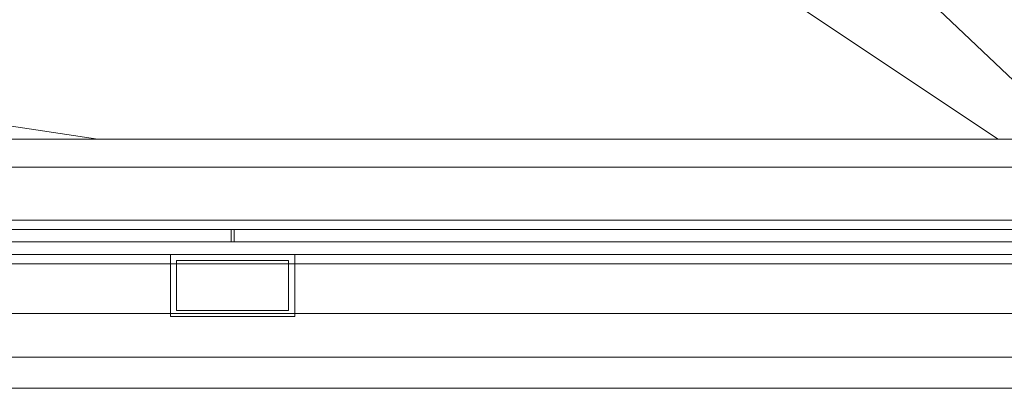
# Model space of a CAD drawing. Header units: millimetres. Extents: x -2233 to 65662, y -50530 to 6847.
# Tile 630 of 656: x 25432 to 25748, y 1240 to 1358. Entities that reach past the tile are written whole.
import ezdxf

# ---------------------------------------------------------------- set-up
doc = ezdxf.new("R2010")
doc.units = ezdxf.units.MM
for name, color, linetype, lineweight in [('COTAS_P', 1, 'Continuous', 0), ('lateral_briquetadora', 7, 'Continuous', 0), ('lateral_C05', 7, 'Continuous', 0)]:
    doc.layers.add(name, color=color, linetype=linetype, lineweight=lineweight)
doc.dimstyles.new('R19_100', dxfattribs={"dimtxt": 250, "dimasz": 150, "dimexe": 150, "dimexo": 80, "dimgap": 100, "dimtad": 1, "dimtih": 1, "dimtoh": 1, "dimdsep": 46, "dimcen": 0.09, "dimadec": 0, "dimazin": 0, "dimtfac": 1, "dimtdec": 4, "dimtofl": 0, "dimtmove": 0, "dimatfit": 3, "dimfxl": 1, "dimtolj": 1, "dimtzin": 0, "dimarcsym": 0})

# ---------------------------------------------------------------- blocks, each defined once
blk = doc.blocks.new('DIM_R32_7')
at = {"layer": 'COTAS_P'}
for p, q in [((24250.07, 2141), (24400.07, 2186)), ((26750.07, 2141), (26600.07, 2186)), ((24250.07, 1241), (24250.07, 2141)), ((24250.07, 2141), (26750.07, 2141)), ((24250.07, 2141), (24400.07, 2096)), ((26750.07, 2141), (26600.07, 2096)), ((26750.07, 1241), (26750.07, 2141))]:
    blk.add_line(p, q, dxfattribs=at)
blk.add_text('2500 P', height=250, dxfattribs=at).set_placement((25500.07, 2241))

msp = doc.modelspace()

# ---------------------------------------------------------------- linework, layer by layer
at = {"layer": 'lateral_briquetadora'}
for p, q in [((25550.067, 1529), (25770.898, 1320)), ((24230.067, 1504), (25456.734, 1320)), ((25470.067, 1504), (25746.067, 1320)), ((23750.067, 1320), (25950.067, 1320)), ((23870.067, 1320), (25830.067, 1320)), ((23954.067, 1320), (25456.734, 1320)), ((25746.067, 1320), (24243.401, 1320)), ((25456.734, 1320), (25746.067, 1320)), ((25746.067, 1320), (25770.898, 1320)), ((23750.067, 1264), (25950.067, 1264)), ((24150.067, 1264), (25950.067, 1264)), ((23750.067, 1250), (25950.067, 1250)), ((23900.067, 1250), (25800.067, 1250)), ((24150.067, 1250), (25800.067, 1250)), ((23750.067, 1240), (25950.067, 1240)), ((23900.067, 1240), (25800.067, 1240))]:
    msp.add_line(p, q, dxfattribs=at)
at = {"layer": 'lateral_C05'}
for p, q in [((24310.067, 1311), (26690.067, 1311)), ((24250.067, 1294), (26750.067, 1294)), ((24310.067, 1294), (26690.067, 1294)), ((25466.821, 1294), (25466.831, 1294)), ((25466.831, 1294), (25466.848, 1294)), ((25466.848, 1294), (25466.872, 1294)), ((25466.872, 1294), (25466.903, 1294)), ((25466.903, 1294), (25466.94, 1294)), ((25466.94, 1294), (25466.983, 1294)), ((25466.983, 1294), (25467.033, 1294)), ((25467.033, 1294), (25467.09, 1294)), ((25467.09, 1294), (25467.152, 1294)), ((25467.152, 1294), (25467.221, 1294)), ((25467.221, 1294), (25467.295, 1294)), ((25467.295, 1294), (25467.375, 1294)), ((25467.375, 1294), (25467.461, 1294)), ((25467.461, 1294), (25467.552, 1294)), ((25467.552, 1294), (25467.647, 1294)), ((25467.647, 1294), (25467.748, 1294)), ((25467.748, 1294), (25467.853, 1294)), ((25467.853, 1294), (25467.962, 1294)), ((25467.962, 1294), (25468.075, 1294)), ((25468.075, 1294), (25468.192, 1294)), ((25468.192, 1294), (25468.313, 1294)), ((25468.313, 1294), (25468.436, 1294)), ((25468.436, 1294), (25468.563, 1294)), ((25468.563, 1294), (25468.692, 1294)), ((25468.692, 1294), (25468.823, 1294)), ((25468.823, 1294), (25468.956, 1294)), ((25468.956, 1294), (25469.09, 1294)), ((25469.09, 1294), (25469.226, 1294)), ((25469.226, 1294), (25469.362, 1294)), ((25469.362, 1294), (25469.499, 1294)), ((25469.499, 1294), (25469.636, 1294)), ((25469.636, 1294), (25469.773, 1294)), ((25469.773, 1294), (25469.909, 1294)), ((25469.909, 1294), (25470.045, 1294)), ((25470.045, 1294), (25470.179, 1294)), ((25470.179, 1294), (25470.312, 1294)), ((25470.312, 1294), (25470.443, 1294)), ((25470.443, 1294), (25470.572, 1294)), ((25470.572, 1294), (25470.699, 1294)), ((25470.699, 1294), (25470.822, 1294)), ((25470.822, 1294), (25470.942, 1294)), ((25470.942, 1294), (25471.059, 1294)), ((25471.059, 1294), (25471.173, 1294)), ((25471.173, 1294), (25471.282, 1294)), ((25471.282, 1294), (25471.387, 1294)), ((25471.387, 1294), (25471.488, 1294)), ((25471.488, 1294), (25471.583, 1294)), ((25471.583, 1294), (25471.674, 1294)), ((25471.674, 1294), (25471.76, 1294)), ((25471.76, 1294), (25471.84, 1294)), ((25471.84, 1294), (25471.914, 1294)), ((25471.914, 1294), (25471.983, 1294)), ((25471.983, 1294), (25472.045, 1294)), ((25472.045, 1294), (25472.102, 1294)), ((25472.102, 1294), (25472.152, 1294)), ((25472.152, 1294), (25472.195, 1294)), ((25472.195, 1294), (25472.232, 1294)), ((25472.232, 1294), (25472.263, 1294)), ((25472.263, 1294), (25472.287, 1294)), ((25472.287, 1294), (25472.304, 1294)), ((25472.304, 1294), (25472.314, 1294)), ((25527.821, 1294), (25527.831, 1294)), ((25527.831, 1294), (25527.848, 1294)), ((25527.848, 1294), (25527.872, 1294)), ((25527.872, 1294), (25527.903, 1294)), ((25527.903, 1294), (25527.94, 1294)), ((25527.94, 1294), (25527.983, 1294)), ((25527.983, 1294), (25528.033, 1294)), ((25528.033, 1294), (25528.09, 1294)), ((25528.09, 1294), (25528.152, 1294)), ((25528.152, 1294), (25528.221, 1294)), ((25528.221, 1294), (25528.295, 1294)), ((25528.295, 1294), (25528.375, 1294)), ((25528.375, 1294), (25528.461, 1294)), ((25528.461, 1294), (25528.552, 1294)), ((25528.552, 1294), (25528.647, 1294)), ((25528.647, 1294), (25528.748, 1294)), ((25528.748, 1294), (25528.853, 1294)), ((25528.853, 1294), (25528.962, 1294)), ((25528.962, 1294), (25529.075, 1294)), ((25529.075, 1294), (25529.192, 1294)), ((25529.192, 1294), (25529.313, 1294)), ((25529.313, 1294), (25529.436, 1294)), ((25529.436, 1294), (25529.563, 1294)), ((25529.563, 1294), (25529.692, 1294)), ((25529.692, 1294), (25529.823, 1294)), ((25529.823, 1294), (25529.956, 1294)), ((25529.956, 1294), (25530.09, 1294)), ((25530.09, 1294), (25530.226, 1294)), ((25530.226, 1294), (25530.362, 1294)), ((25530.362, 1294), (25530.499, 1294)), ((25530.499, 1294), (25530.636, 1294)), ((25530.636, 1294), (25530.773, 1294)), ((25530.773, 1294), (25530.909, 1294)), ((25530.909, 1294), (25531.045, 1294)), ((25531.045, 1294), (25531.179, 1294)), ((25531.179, 1294), (25531.312, 1294)), ((25531.312, 1294), (25531.443, 1294)), ((25531.443, 1294), (25531.572, 1294)), ((25531.572, 1294), (25531.699, 1294)), ((25531.699, 1294), (25531.822, 1294)), ((25531.822, 1294), (25531.942, 1294)), ((25531.942, 1294), (25532.059, 1294)), ((25532.059, 1294), (25532.173, 1294)), ((25532.173, 1294), (25532.282, 1294)), ((25532.282, 1294), (25532.387, 1294)), ((25532.387, 1294), (25532.488, 1294)), ((25532.488, 1294), (25532.583, 1294)), ((25532.583, 1294), (25532.674, 1294)), ((25532.674, 1294), (25532.76, 1294)), ((25532.76, 1294), (25532.84, 1294)), ((25532.84, 1294), (25532.914, 1294)), ((25532.914, 1294), (25532.983, 1294)), ((25532.983, 1294), (25533.045, 1294)), ((25533.045, 1294), (25533.102, 1294)), ((25533.102, 1294), (25533.152, 1294)), ((25533.152, 1294), (25533.195, 1294)), ((25533.195, 1294), (25533.232, 1294)), ((25533.232, 1294), (25533.263, 1294)), ((25533.263, 1294), (25533.287, 1294)), ((25533.287, 1294), (25533.304, 1294)), ((25533.304, 1294), (25533.314, 1294)), ((24250.067, 1291), (26750.067, 1291)), ((24310.067, 1291), (26690.067, 1291)), ((24900.317, 1291), (25499.567, 1291)), ((25462.576, 1291), (25462.591, 1291)), ((25462.591, 1291), (25462.613, 1291)), ((25462.613, 1291), (25462.643, 1291)), ((25462.643, 1291), (25462.68, 1291)), ((25462.68, 1291), (25462.724, 1291)), ((25462.724, 1291), (25462.775, 1291)), ((25462.775, 1291), (25462.833, 1291)), ((25462.833, 1291), (25462.898, 1291)), ((25462.898, 1291), (25462.969, 1291)), ((25462.969, 1291), (25463.047, 1291)), ((25463.047, 1291), (25463.132, 1291)), ((25463.132, 1291), (25463.222, 1291)), ((25463.222, 1291), (25463.318, 1291)), ((25463.318, 1291), (25463.42, 1291)), ((25463.42, 1291), (25463.527, 1291)), ((25463.527, 1291), (25463.639, 1291)), ((25463.639, 1291), (25463.756, 1291)), ((25463.756, 1291), (25463.878, 1291)), ((25463.878, 1291), (25464.003, 1291)), ((25464.003, 1291), (25464.133, 1291)), ((25464.133, 1291), (25464.266, 1291)), ((25464.266, 1291), (25464.402, 1291)), ((25464.402, 1291), (25464.541, 1291)), ((25464.448, 1291), (25464.461, 1291)), ((25464.471, 1291), (25464.454, 1291)), ((25464.461, 1291), (25464.481, 1291)), ((25464.495, 1291), (25464.471, 1291)), ((25464.481, 1291), (25464.509, 1291)), ((25464.527, 1291), (25464.495, 1291)), ((25464.509, 1291), (25464.544, 1291)), ((25464.566, 1291), (25464.527, 1291)), ((25464.541, 1291), (25464.683, 1291)), ((25464.544, 1291), (25464.586, 1291)), ((25464.612, 1291), (25464.566, 1291)), ((25464.586, 1291), (25464.635, 1291)), ((25464.665, 1291), (25464.612, 1291)), ((25464.635, 1291), (25464.692, 1291)), ((25464.725, 1291), (25464.665, 1291)), ((25464.683, 1291), (25464.827, 1291)), ((25464.692, 1291), (25464.755, 1291)), ((25464.792, 1291), (25464.725, 1291)), ((25464.755, 1291), (25464.825, 1291)), ((25464.865, 1291), (25464.792, 1291)), ((25464.901, 1291), (25464.825, 1291)), ((25464.827, 1291), (25464.973, 1291)), ((25464.945, 1291), (25464.865, 1291)), ((25469.151, 1291), (25464.901, 1291)), ((25465.03, 1291), (25464.945, 1291)), ((25464.973, 1291), (25465.12, 1291)), ((25465.122, 1291), (25465.03, 1291)), ((25465.12, 1291), (25465.269, 1291)), ((25465.22, 1291), (25465.122, 1291)), ((25465.323, 1291), (25465.22, 1291)), ((25465.269, 1291), (25465.418, 1291)), ((25465.432, 1291), (25465.323, 1291)), ((25465.567, 1291), (25465.418, 1291)), ((25465.545, 1291), (25465.432, 1291)), ((25465.663, 1291), (25465.545, 1291)), ((25473.567, 1291), (25465.567, 1291)), ((25465.786, 1291), (25465.663, 1291)), ((25465.913, 1291), (25465.786, 1291)), ((25466.043, 1291), (25465.913, 1291)), ((25466.177, 1291), (25466.043, 1291)), ((25466.314, 1291), (25466.177, 1291)), ((25466.454, 1291), (25466.314, 1291)), ((25466.597, 1291), (25466.454, 1291)), ((25466.741, 1291), (25466.597, 1291)), ((25466.888, 1291), (25466.741, 1291)), ((25466.821, 1291), (25466.831, 1291)), ((25466.831, 1291), (25466.848, 1291)), ((25466.848, 1291), (25466.872, 1291)), ((25466.872, 1291), (25466.903, 1291)), ((25467.035, 1291), (25466.888, 1291)), ((25466.903, 1291), (25466.94, 1291)), ((25466.94, 1291), (25466.983, 1291)), ((25466.983, 1291), (25467.033, 1291)), ((25467.033, 1291), (25467.09, 1291)), ((25467.184, 1291), (25467.035, 1291)), ((25467.09, 1291), (25467.152, 1291)), ((25467.152, 1291), (25467.221, 1291)), ((25467.333, 1291), (25467.184, 1291)), ((25467.221, 1291), (25467.295, 1291)), ((25467.295, 1291), (25467.375, 1291)), ((25467.483, 1291), (25467.333, 1291)), ((25467.375, 1291), (25467.461, 1291)), ((25467.461, 1291), (25467.552, 1291)), ((25467.632, 1291), (25467.483, 1291)), ((25467.552, 1291), (25467.647, 1291)), ((25467.781, 1291), (25467.632, 1291)), ((25467.647, 1291), (25467.748, 1291)), ((25467.748, 1291), (25467.853, 1291)), ((25467.929, 1291), (25467.781, 1291)), ((25467.853, 1291), (25467.962, 1291)), ((25468.076, 1291), (25467.929, 1291)), ((25467.962, 1291), (25468.075, 1291)), ((25468.075, 1291), (25468.192, 1291)), ((25468.222, 1291), (25468.076, 1291)), ((25468.192, 1291), (25468.313, 1291)), ((25468.365, 1291), (25468.222, 1291)), ((25468.313, 1291), (25468.436, 1291)), ((25468.506, 1291), (25468.365, 1291)), ((25468.436, 1291), (25468.563, 1291)), ((25468.645, 1291), (25468.506, 1291)), ((25468.563, 1291), (25468.692, 1291)), ((25468.78, 1291), (25468.645, 1291)), ((25468.692, 1291), (25468.823, 1291)), ((25468.912, 1291), (25468.78, 1291)), ((25468.823, 1291), (25468.956, 1291)), ((25469.041, 1291), (25468.912, 1291)), ((25468.956, 1291), (25469.09, 1291)), ((25469.166, 1291), (25469.041, 1291)), ((25469.09, 1291), (25469.226, 1291)), ((25469.151, 1291), (25469.233, 1291)), ((25469.286, 1291), (25469.166, 1291)), ((25469.226, 1291), (25469.362, 1291)), ((25469.233, 1291), (25469.321, 1291)), ((25469.402, 1291), (25469.286, 1291)), ((25469.321, 1291), (25469.415, 1291)), ((25469.362, 1291), (25469.499, 1291)), ((25469.512, 1291), (25469.402, 1291)), ((25469.415, 1291), (25469.515, 1291)), ((25469.499, 1291), (25469.636, 1291)), ((25469.618, 1291), (25469.512, 1291)), ((25469.515, 1291), (25469.62, 1291)), ((25469.718, 1291), (25469.618, 1291)), ((25469.62, 1291), (25469.73, 1291)), ((25469.636, 1291), (25469.773, 1291)), ((25469.813, 1291), (25469.718, 1291)), ((25469.73, 1291), (25469.845, 1291)), ((25469.773, 1291), (25469.909, 1291)), ((25469.902, 1291), (25469.813, 1291)), ((25469.845, 1291), (25469.965, 1291)), ((25469.984, 1291), (25469.902, 1291)), ((25469.909, 1291), (25470.045, 1291)), ((25469.965, 1291), (25470.089, 1291)), ((25469.984, 1291), (25474.234, 1291)), ((25470.045, 1291), (25470.179, 1291)), ((25470.089, 1291), (25470.217, 1291)), ((25470.179, 1291), (25470.312, 1291)), ((25470.217, 1291), (25470.348, 1291)), ((25470.312, 1291), (25470.443, 1291)), ((25470.348, 1291), (25470.483, 1291)), ((25470.443, 1291), (25470.572, 1291)), ((25470.483, 1291), (25470.621, 1291)), ((25470.572, 1291), (25470.699, 1291)), ((25470.621, 1291), (25470.761, 1291)), ((25470.699, 1291), (25470.822, 1291)), ((25470.761, 1291), (25470.904, 1291)), ((25470.822, 1291), (25470.942, 1291)), ((25470.904, 1291), (25471.048, 1291)), ((25470.942, 1291), (25471.059, 1291)), ((25471.048, 1291), (25471.194, 1291)), ((25471.059, 1291), (25471.173, 1291)), ((25471.173, 1291), (25471.282, 1291)), ((25471.194, 1291), (25471.342, 1291)), ((25471.282, 1291), (25471.387, 1291)), ((25471.342, 1291), (25471.49, 1291)), ((25471.387, 1291), (25471.488, 1291)), ((25471.488, 1291), (25471.583, 1291)), ((25471.49, 1291), (25471.639, 1291)), ((25471.583, 1291), (25471.674, 1291)), ((25471.639, 1291), (25471.788, 1291)), ((25471.674, 1291), (25471.76, 1291)), ((25471.76, 1291), (25471.84, 1291)), ((25471.788, 1291), (25471.937, 1291)), ((25471.84, 1291), (25471.914, 1291)), ((25471.914, 1291), (25471.983, 1291)), ((25471.937, 1291), (25472.085, 1291)), ((25471.983, 1291), (25472.045, 1291)), ((25472.045, 1291), (25472.102, 1291)), ((25472.085, 1291), (25472.232, 1291)), ((25472.102, 1291), (25472.152, 1291)), ((25472.152, 1291), (25472.195, 1291)), ((25472.195, 1291), (25472.232, 1291)), ((25472.232, 1291), (25472.378, 1291)), ((25472.232, 1291), (25472.263, 1291)), ((25472.263, 1291), (25472.287, 1291)), ((25472.287, 1291), (25472.304, 1291)), ((25472.304, 1291), (25472.314, 1291)), ((25472.378, 1291), (25472.522, 1291)), ((25472.522, 1291), (25472.664, 1291)), ((25472.664, 1291), (25472.803, 1291)), ((25472.803, 1291), (25472.94, 1291)), ((25472.94, 1291), (25473.074, 1291)), ((25473.074, 1291), (25473.205, 1291)), ((25473.205, 1291), (25473.331, 1291)), ((25473.331, 1291), (25473.454, 1291)), ((25473.454, 1291), (25473.572, 1291)), ((25473.567, 1291), (25473.715, 1291)), ((25473.572, 1291), (25473.686, 1291)), ((25473.686, 1291), (25473.795, 1291)), ((25473.715, 1291), (25473.862, 1291)), ((25473.795, 1291), (25473.898, 1291)), ((25473.862, 1291), (25474.008, 1291)), ((25473.898, 1291), (25473.997, 1291)), ((25473.997, 1291), (25474.089, 1291)), ((25474.008, 1291), (25474.153, 1291)), ((25474.089, 1291), (25474.176, 1291)), ((25474.153, 1291), (25474.296, 1291)), ((25474.176, 1291), (25474.256, 1291)), ((25474.234, 1291), (25474.306, 1291)), ((25474.256, 1291), (25474.33, 1291)), ((25474.296, 1291), (25474.438, 1291)), ((25474.372, 1291), (25474.306, 1291)), ((25474.33, 1291), (25474.398, 1291)), ((25474.432, 1291), (25474.372, 1291)), ((25474.398, 1291), (25474.459, 1291)), ((25474.486, 1291), (25474.432, 1291)), ((25474.438, 1291), (25474.578, 1291)), ((25474.459, 1291), (25474.513, 1291)), ((25474.534, 1291), (25474.486, 1291)), ((25474.513, 1291), (25474.56, 1291)), ((25474.576, 1291), (25474.534, 1291)), ((25474.56, 1291), (25474.6, 1291)), ((25474.611, 1291), (25474.576, 1291)), ((25474.578, 1291), (25474.716, 1291)), ((25474.6, 1291), (25474.633, 1291)), ((25474.64, 1291), (25474.611, 1291)), ((25474.633, 1291), (25474.659, 1291)), ((25474.663, 1291), (25474.64, 1291)), ((25474.679, 1291), (25474.663, 1291)), ((25474.678, 1291), (25474.689, 1291)), ((25474.716, 1291), (25474.85, 1291)), ((25474.85, 1291), (25474.982, 1291)), ((25474.982, 1291), (25475.11, 1291)), ((25475.11, 1291), (25475.234, 1291)), ((25475.234, 1291), (25475.355, 1291)), ((25475.355, 1291), (25475.471, 1291)), ((25475.582, 1291), (25475.471, 1291)), ((25475.689, 1291), (25475.582, 1291)), ((25475.79, 1291), (25475.689, 1291)), ((25475.887, 1291), (25475.79, 1291)), ((25475.977, 1291), (25475.887, 1291)), ((25476.062, 1291), (25475.977, 1291)), ((25476.141, 1291), (25476.062, 1291)), ((25476.213, 1291), (25476.141, 1291)), ((25476.279, 1291), (25476.213, 1291)), ((25476.339, 1291), (25476.279, 1291)), ((25476.392, 1291), (25476.339, 1291)), ((25476.438, 1291), (25476.392, 1291)), ((25476.478, 1291), (25476.438, 1291)), ((25476.51, 1291), (25476.478, 1291)), ((25476.535, 1291), (25476.51, 1291)), ((25476.553, 1291), (25476.535, 1291)), ((25476.564, 1291), (25476.553, 1291)), ((25499.567, 1287), (25499.567, 1291)), ((25500.567, 1287), (25500.567, 1291)), ((25500.567, 1291), (26099.817, 1291)), ((25523.576, 1291), (25523.591, 1291)), ((25523.591, 1291), (25523.613, 1291)), ((25523.613, 1291), (25523.643, 1291)), ((25523.643, 1291), (25523.68, 1291)), ((25523.68, 1291), (25523.724, 1291)), ((25523.724, 1291), (25523.775, 1291)), ((25523.775, 1291), (25523.833, 1291)), ((25523.833, 1291), (25523.898, 1291)), ((25523.898, 1291), (25523.969, 1291)), ((25523.969, 1291), (25524.047, 1291)), ((25524.047, 1291), (25524.132, 1291)), ((25524.132, 1291), (25524.222, 1291)), ((25524.222, 1291), (25524.318, 1291)), ((25524.318, 1291), (25524.42, 1291)), ((25524.42, 1291), (25524.527, 1291)), ((25524.527, 1291), (25524.639, 1291)), ((25524.639, 1291), (25524.756, 1291)), ((25524.756, 1291), (25524.878, 1291)), ((25524.878, 1291), (25525.003, 1291)), ((25525.003, 1291), (25525.133, 1291)), ((25525.133, 1291), (25525.266, 1291)), ((25525.266, 1291), (25525.402, 1291)), ((25525.402, 1291), (25525.541, 1291)), ((25525.461, 1291), (25525.448, 1291)), ((25525.454, 1291), (25525.471, 1291)), ((25525.481, 1291), (25525.461, 1291)), ((25525.471, 1291), (25525.495, 1291)), ((25525.509, 1291), (25525.481, 1291)), ((25525.495, 1291), (25525.527, 1291)), ((25525.544, 1291), (25525.509, 1291)), ((25525.527, 1291), (25525.566, 1291)), ((25525.541, 1291), (25525.683, 1291)), ((25525.586, 1291), (25525.544, 1291)), ((25525.566, 1291), (25525.612, 1291)), ((25525.635, 1291), (25525.586, 1291)), ((25525.612, 1291), (25525.665, 1291)), ((25525.692, 1291), (25525.635, 1291)), ((25525.665, 1291), (25525.725, 1291)), ((25525.683, 1291), (25525.827, 1291)), ((25525.755, 1291), (25525.692, 1291)), ((25525.725, 1291), (25525.792, 1291)), ((25525.825, 1291), (25525.755, 1291)), ((25525.792, 1291), (25525.865, 1291)), ((25525.901, 1291), (25525.825, 1291)), ((25525.827, 1291), (25525.973, 1291)), ((25525.865, 1291), (25525.945, 1291)), ((25525.901, 1291), (25530.151, 1291)), ((25525.945, 1291), (25526.03, 1291)), ((25525.973, 1291), (25526.12, 1291)), ((25526.03, 1291), (25526.122, 1291)), ((25526.12, 1291), (25526.269, 1291)), ((25526.122, 1291), (25526.22, 1291)), ((25526.22, 1291), (25526.323, 1291)), ((25526.269, 1291), (25526.418, 1291)), ((25526.323, 1291), (25526.432, 1291)), ((25526.418, 1291), (25526.567, 1291)), ((25526.432, 1291), (25526.545, 1291)), ((25526.545, 1291), (25526.663, 1291)), ((25526.567, 1291), (25534.567, 1291)), ((25526.663, 1291), (25526.786, 1291)), ((25526.786, 1291), (25526.913, 1291)), ((25526.913, 1291), (25527.043, 1291)), ((25527.043, 1291), (25527.177, 1291)), ((25527.177, 1291), (25527.314, 1291)), ((25527.314, 1291), (25527.454, 1291)), ((25527.454, 1291), (25527.597, 1291)), ((25527.597, 1291), (25527.741, 1291)), ((25527.741, 1291), (25527.888, 1291)), ((25527.821, 1291), (25527.831, 1291)), ((25527.831, 1291), (25527.848, 1291)), ((25527.848, 1291), (25527.872, 1291)), ((25527.872, 1291), (25527.903, 1291)), ((25527.888, 1291), (25528.035, 1291)), ((25527.903, 1291), (25527.94, 1291)), ((25527.94, 1291), (25527.983, 1291)), ((25527.983, 1291), (25528.033, 1291)), ((25528.033, 1291), (25528.09, 1291)), ((25528.035, 1291), (25528.184, 1291)), ((25528.09, 1291), (25528.152, 1291)), ((25528.152, 1291), (25528.221, 1291)), ((25528.184, 1291), (25528.333, 1291)), ((25528.221, 1291), (25528.295, 1291)), ((25528.295, 1291), (25528.375, 1291)), ((25528.333, 1291), (25528.483, 1291)), ((25528.375, 1291), (25528.461, 1291)), ((25528.461, 1291), (25528.552, 1291)), ((25528.483, 1291), (25528.632, 1291)), ((25528.552, 1291), (25528.647, 1291)), ((25528.632, 1291), (25528.781, 1291)), ((25528.647, 1291), (25528.748, 1291)), ((25528.748, 1291), (25528.853, 1291)), ((25528.781, 1291), (25528.929, 1291)), ((25528.853, 1291), (25528.962, 1291)), ((25528.929, 1291), (25529.076, 1291)), ((25528.962, 1291), (25529.075, 1291)), ((25529.075, 1291), (25529.192, 1291)), ((25529.076, 1291), (25529.222, 1291)), ((25529.192, 1291), (25529.313, 1291)), ((25529.222, 1291), (25529.365, 1291)), ((25529.313, 1291), (25529.436, 1291)), ((25529.365, 1291), (25529.506, 1291)), ((25529.436, 1291), (25529.563, 1291)), ((25529.506, 1291), (25529.645, 1291)), ((25529.563, 1291), (25529.692, 1291)), ((25529.645, 1291), (25529.78, 1291)), ((25529.692, 1291), (25529.823, 1291)), ((25529.78, 1291), (25529.912, 1291)), ((25529.823, 1291), (25529.956, 1291)), ((25529.912, 1291), (25530.041, 1291)), ((25529.956, 1291), (25530.09, 1291)), ((25530.041, 1291), (25530.166, 1291)), ((25530.09, 1291), (25530.226, 1291)), ((25530.151, 1291), (25530.233, 1291)), ((25530.166, 1291), (25530.286, 1291)), ((25530.226, 1291), (25530.362, 1291)), ((25530.321, 1291), (25530.233, 1291)), ((25530.286, 1291), (25530.402, 1291)), ((25530.415, 1291), (25530.321, 1291)), ((25530.362, 1291), (25530.499, 1291)), ((25530.402, 1291), (25530.512, 1291)), ((25530.515, 1291), (25530.415, 1291)), ((25530.499, 1291), (25530.636, 1291)), ((25530.512, 1291), (25530.618, 1291)), ((25530.62, 1291), (25530.515, 1291)), ((25530.618, 1291), (25530.718, 1291)), ((25530.73, 1291), (25530.62, 1291)), ((25530.636, 1291), (25530.773, 1291)), ((25530.718, 1291), (25530.813, 1291)), ((25530.845, 1291), (25530.73, 1291)), ((25530.773, 1291), (25530.909, 1291)), ((25530.813, 1291), (25530.902, 1291)), ((25530.965, 1291), (25530.845, 1291)), ((25530.902, 1291), (25530.984, 1291)), ((25530.909, 1291), (25531.045, 1291)), ((25531.089, 1291), (25530.965, 1291)), ((25530.984, 1291), (25535.234, 1291)), ((25531.045, 1291), (25531.179, 1291)), ((25531.217, 1291), (25531.089, 1291)), ((25531.179, 1291), (25531.312, 1291)), ((25531.348, 1291), (25531.217, 1291)), ((25531.312, 1291), (25531.443, 1291)), ((25531.483, 1291), (25531.348, 1291)), ((25531.443, 1291), (25531.572, 1291)), ((25531.621, 1291), (25531.483, 1291)), ((25531.572, 1291), (25531.699, 1291)), ((25531.761, 1291), (25531.621, 1291)), ((25531.699, 1291), (25531.822, 1291)), ((25531.904, 1291), (25531.761, 1291)), ((25531.822, 1291), (25531.942, 1291)), ((25532.048, 1291), (25531.904, 1291)), ((25531.942, 1291), (25532.059, 1291)), ((25532.194, 1291), (25532.048, 1291)), ((25532.059, 1291), (25532.173, 1291)), ((25532.173, 1291), (25532.282, 1291)), ((25532.342, 1291), (25532.194, 1291)), ((25532.282, 1291), (25532.387, 1291)), ((25532.49, 1291), (25532.342, 1291)), ((25532.387, 1291), (25532.488, 1291)), ((25532.488, 1291), (25532.583, 1291)), ((25532.639, 1291), (25532.49, 1291)), ((25532.583, 1291), (25532.674, 1291)), ((25532.788, 1291), (25532.639, 1291)), ((25532.674, 1291), (25532.76, 1291)), ((25532.76, 1291), (25532.84, 1291)), ((25532.937, 1291), (25532.788, 1291)), ((25532.84, 1291), (25532.914, 1291)), ((25532.914, 1291), (25532.983, 1291)), ((25533.085, 1291), (25532.937, 1291)), ((25532.983, 1291), (25533.045, 1291)), ((25533.045, 1291), (25533.102, 1291)), ((25533.232, 1291), (25533.085, 1291)), ((25533.102, 1291), (25533.152, 1291)), ((25533.152, 1291), (25533.195, 1291)), ((25533.195, 1291), (25533.232, 1291)), ((25533.378, 1291), (25533.232, 1291)), ((25533.232, 1291), (25533.263, 1291)), ((25533.263, 1291), (25533.287, 1291)), ((25533.287, 1291), (25533.304, 1291)), ((25533.304, 1291), (25533.314, 1291)), ((25533.522, 1291), (25533.378, 1291)), ((25533.664, 1291), (25533.522, 1291)), ((25533.803, 1291), (25533.664, 1291)), ((25533.94, 1291), (25533.803, 1291)), ((25534.074, 1291), (25533.94, 1291)), ((25534.205, 1291), (25534.074, 1291)), ((25534.331, 1291), (25534.205, 1291)), ((25534.454, 1291), (25534.331, 1291)), ((25534.572, 1291), (25534.454, 1291)), ((25534.567, 1291), (25534.715, 1291)), ((25534.686, 1291), (25534.572, 1291)), ((25534.795, 1291), (25534.686, 1291)), ((25534.715, 1291), (25534.862, 1291)), ((25534.898, 1291), (25534.795, 1291)), ((25534.862, 1291), (25535.008, 1291)), ((25534.997, 1291), (25534.898, 1291)), ((25535.089, 1291), (25534.997, 1291)), ((25535.008, 1291), (25535.153, 1291)), ((25535.176, 1291), (25535.089, 1291)), ((25535.153, 1291), (25535.296, 1291)), ((25535.256, 1291), (25535.176, 1291)), ((25535.234, 1291), (25535.306, 1291)), ((25535.33, 1291), (25535.256, 1291)), ((25535.296, 1291), (25535.438, 1291)), ((25535.306, 1291), (25535.372, 1291)), ((25535.398, 1291), (25535.33, 1291)), ((25535.372, 1291), (25535.432, 1291)), ((25535.459, 1291), (25535.398, 1291)), ((25535.432, 1291), (25535.486, 1291)), ((25535.438, 1291), (25535.578, 1291)), ((25535.513, 1291), (25535.459, 1291)), ((25535.486, 1291), (25535.534, 1291)), ((25535.56, 1291), (25535.513, 1291)), ((25535.534, 1291), (25535.576, 1291)), ((25535.6, 1291), (25535.56, 1291)), ((25535.576, 1291), (25535.611, 1291)), ((25535.578, 1291), (25535.716, 1291)), ((25535.633, 1291), (25535.6, 1291)), ((25535.611, 1291), (25535.64, 1291)), ((25535.659, 1291), (25535.633, 1291)), ((25535.64, 1291), (25535.663, 1291)), ((25535.663, 1291), (25535.679, 1291)), ((25535.689, 1291), (25535.678, 1291)), ((25535.716, 1291), (25535.85, 1291)), ((25535.85, 1291), (25535.982, 1291)), ((25535.982, 1291), (25536.11, 1291)), ((25536.11, 1291), (25536.234, 1291)), ((25536.234, 1291), (25536.355, 1291)), ((25536.355, 1291), (25536.471, 1291)), ((25536.471, 1291), (25536.582, 1291)), ((25536.582, 1291), (25536.689, 1291)), ((25536.689, 1291), (25536.79, 1291)), ((25536.79, 1291), (25536.887, 1291)), ((25536.887, 1291), (25536.977, 1291)), ((25536.977, 1291), (25537.062, 1291)), ((25537.062, 1291), (25537.141, 1291)), ((25537.141, 1291), (25537.213, 1291)), ((25537.213, 1291), (25537.279, 1291)), ((25537.279, 1291), (25537.339, 1291)), ((25537.339, 1291), (25537.392, 1291)), ((25537.392, 1291), (25537.438, 1291)), ((25537.438, 1291), (25537.478, 1291)), ((25537.478, 1291), (25537.51, 1291)), ((25537.51, 1291), (25537.535, 1291)), ((25537.535, 1291), (25537.553, 1291)), ((25537.553, 1291), (25537.564, 1291)), ((24300.067, 1287), (26700.067, 1287)), ((24900.317, 1287), (25499.567, 1287)), ((25462.576, 1287), (25462.591, 1287)), ((25462.591, 1287), (25462.613, 1287)), ((25462.613, 1287), (25462.643, 1287)), ((25462.643, 1287), (25462.68, 1287)), ((25462.68, 1287), (25462.724, 1287)), ((25462.724, 1287), (25462.775, 1287)), ((25462.775, 1287), (25462.833, 1287)), ((25462.833, 1287), (25462.898, 1287)), ((25462.898, 1287), (25462.969, 1287)), ((25462.969, 1287), (25463.047, 1287)), ((25463.047, 1287), (25463.132, 1287)), ((25463.132, 1287), (25463.222, 1287)), ((25463.222, 1287), (25463.318, 1287)), ((25463.318, 1287), (25463.42, 1287)), ((25463.42, 1287), (25463.527, 1287)), ((25463.527, 1287), (25463.639, 1287)), ((25463.639, 1287), (25463.756, 1287)), ((25463.756, 1287), (25463.878, 1287)), ((25463.878, 1287), (25464.003, 1287)), ((25464.003, 1287), (25464.133, 1287)), ((25464.133, 1287), (25464.266, 1287)), ((25464.266, 1287), (25464.402, 1287)), ((25464.402, 1287), (25464.541, 1287)), ((25464.448, 1287), (25464.461, 1287)), ((25464.471, 1287), (25464.454, 1287)), ((25464.461, 1287), (25464.481, 1287)), ((25464.495, 1287), (25464.471, 1287)), ((25464.481, 1287), (25464.509, 1287)), ((25464.527, 1287), (25464.495, 1287)), ((25464.509, 1287), (25464.544, 1287)), ((25464.566, 1287), (25464.527, 1287)), ((25464.541, 1287), (25464.683, 1287)), ((25464.544, 1287), (25464.586, 1287)), ((25464.612, 1287), (25464.566, 1287)), ((25464.586, 1287), (25464.635, 1287)), ((25464.665, 1287), (25464.612, 1287)), ((25464.635, 1287), (25464.692, 1287)), ((25464.725, 1287), (25464.665, 1287)), ((25464.683, 1287), (25464.827, 1287)), ((25464.692, 1287), (25464.755, 1287)), ((25464.792, 1287), (25464.725, 1287)), ((25464.755, 1287), (25464.825, 1287)), ((25464.865, 1287), (25464.792, 1287)), ((25464.901, 1287), (25464.825, 1287)), ((25464.827, 1287), (25464.973, 1287)), ((25464.945, 1287), (25464.865, 1287)), ((25469.151, 1287), (25464.901, 1287)), ((25465.03, 1287), (25464.945, 1287)), ((25464.973, 1287), (25465.12, 1287)), ((25465.122, 1287), (25465.03, 1287)), ((25465.12, 1287), (25465.269, 1287)), ((25465.22, 1287), (25465.122, 1287)), ((25465.323, 1287), (25465.22, 1287)), ((25465.269, 1287), (25465.418, 1287)), ((25465.432, 1287), (25465.323, 1287)), ((25465.567, 1287), (25465.418, 1287)), ((25465.545, 1287), (25465.432, 1287)), ((25465.663, 1287), (25465.545, 1287)), ((25473.567, 1287), (25465.567, 1287)), ((25465.786, 1287), (25465.663, 1287)), ((25465.913, 1287), (25465.786, 1287)), ((25466.043, 1287), (25465.913, 1287)), ((25466.177, 1287), (25466.043, 1287)), ((25466.314, 1287), (25466.177, 1287)), ((25466.454, 1287), (25466.314, 1287)), ((25466.597, 1287), (25466.454, 1287)), ((25466.741, 1287), (25466.597, 1287)), ((25466.888, 1287), (25466.741, 1287)), ((25466.821, 1287), (25466.831, 1287)), ((25466.831, 1287), (25466.848, 1287)), ((25466.848, 1287), (25466.872, 1287)), ((25466.872, 1287), (25466.903, 1287)), ((25467.035, 1287), (25466.888, 1287)), ((25466.903, 1287), (25466.94, 1287)), ((25466.94, 1287), (25466.983, 1287)), ((25466.983, 1287), (25467.033, 1287)), ((25467.033, 1287), (25467.09, 1287)), ((25467.184, 1287), (25467.035, 1287)), ((25467.09, 1287), (25467.152, 1287)), ((25467.152, 1287), (25467.221, 1287)), ((25467.333, 1287), (25467.184, 1287)), ((25467.221, 1287), (25467.295, 1287)), ((25467.295, 1287), (25467.375, 1287)), ((25467.483, 1287), (25467.333, 1287)), ((25467.375, 1287), (25467.461, 1287)), ((25467.461, 1287), (25467.552, 1287)), ((25467.632, 1287), (25467.483, 1287)), ((25467.552, 1287), (25467.647, 1287)), ((25467.781, 1287), (25467.632, 1287)), ((25467.647, 1287), (25467.748, 1287)), ((25467.748, 1287), (25467.853, 1287)), ((25467.929, 1287), (25467.781, 1287)), ((25467.853, 1287), (25467.962, 1287)), ((25468.076, 1287), (25467.929, 1287)), ((25467.962, 1287), (25468.075, 1287)), ((25468.075, 1287), (25468.192, 1287)), ((25468.222, 1287), (25468.076, 1287)), ((25468.192, 1287), (25468.313, 1287)), ((25468.365, 1287), (25468.222, 1287)), ((25468.313, 1287), (25468.436, 1287)), ((25468.506, 1287), (25468.365, 1287)), ((25468.436, 1287), (25468.563, 1287)), ((25468.645, 1287), (25468.506, 1287)), ((25468.563, 1287), (25468.692, 1287)), ((25468.78, 1287), (25468.645, 1287)), ((25468.692, 1287), (25468.823, 1287)), ((25468.912, 1287), (25468.78, 1287)), ((25468.823, 1287), (25468.956, 1287)), ((25469.041, 1287), (25468.912, 1287)), ((25468.956, 1287), (25469.09, 1287)), ((25469.166, 1287), (25469.041, 1287)), ((25469.09, 1287), (25469.226, 1287)), ((25469.151, 1287), (25469.233, 1287)), ((25469.286, 1287), (25469.166, 1287)), ((25469.226, 1287), (25469.362, 1287)), ((25469.233, 1287), (25469.321, 1287)), ((25469.402, 1287), (25469.286, 1287)), ((25469.321, 1287), (25469.415, 1287)), ((25469.362, 1287), (25469.499, 1287)), ((25469.512, 1287), (25469.402, 1287)), ((25469.415, 1287), (25469.515, 1287)), ((25469.636, 1287), (25469.499, 1287)), ((25469.618, 1287), (25469.512, 1287)), ((25469.515, 1287), (25469.62, 1287)), ((25469.718, 1287), (25469.618, 1287)), ((25469.62, 1287), (25469.73, 1287)), ((25469.636, 1287), (25469.773, 1287)), ((25469.813, 1287), (25469.718, 1287)), ((25469.73, 1287), (25469.845, 1287)), ((25469.773, 1287), (25469.909, 1287)), ((25469.902, 1287), (25469.813, 1287)), ((25469.845, 1287), (25469.965, 1287)), ((25469.984, 1287), (25469.902, 1287)), ((25469.909, 1287), (25470.045, 1287)), ((25469.965, 1287), (25470.089, 1287)), ((25469.984, 1287), (25474.234, 1287)), ((25470.045, 1287), (25470.179, 1287)), ((25470.089, 1287), (25470.217, 1287)), ((25470.179, 1287), (25470.312, 1287)), ((25470.217, 1287), (25470.348, 1287)), ((25470.312, 1287), (25470.443, 1287)), ((25470.348, 1287), (25470.483, 1287)), ((25470.443, 1287), (25470.572, 1287)), ((25470.483, 1287), (25470.621, 1287)), ((25470.572, 1287), (25470.699, 1287)), ((25470.621, 1287), (25470.761, 1287)), ((25470.699, 1287), (25470.822, 1287)), ((25470.761, 1287), (25470.904, 1287)), ((25470.822, 1287), (25470.942, 1287)), ((25470.904, 1287), (25471.048, 1287)), ((25470.942, 1287), (25471.059, 1287)), ((25471.048, 1287), (25471.194, 1287)), ((25471.059, 1287), (25471.173, 1287)), ((25471.173, 1287), (25471.282, 1287)), ((25471.194, 1287), (25471.342, 1287)), ((25471.282, 1287), (25471.387, 1287)), ((25471.342, 1287), (25471.49, 1287)), ((25471.387, 1287), (25471.488, 1287)), ((25471.488, 1287), (25471.583, 1287)), ((25471.49, 1287), (25471.639, 1287)), ((25471.583, 1287), (25471.674, 1287)), ((25471.639, 1287), (25471.788, 1287)), ((25471.674, 1287), (25471.76, 1287)), ((25471.76, 1287), (25471.84, 1287)), ((25471.788, 1287), (25471.937, 1287)), ((25471.84, 1287), (25471.914, 1287)), ((25471.914, 1287), (25471.983, 1287)), ((25471.937, 1287), (25472.085, 1287)), ((25471.983, 1287), (25472.045, 1287)), ((25472.045, 1287), (25472.102, 1287)), ((25472.085, 1287), (25472.232, 1287)), ((25472.102, 1287), (25472.152, 1287)), ((25472.152, 1287), (25472.195, 1287)), ((25472.195, 1287), (25472.232, 1287)), ((25472.232, 1287), (25472.263, 1287)), ((25472.232, 1287), (25472.378, 1287)), ((25472.263, 1287), (25472.287, 1287)), ((25472.287, 1287), (25472.304, 1287)), ((25472.304, 1287), (25472.314, 1287)), ((25472.378, 1287), (25472.522, 1287)), ((25472.522, 1287), (25472.664, 1287)), ((25472.664, 1287), (25472.803, 1287)), ((25472.803, 1287), (25472.94, 1287)), ((25472.94, 1287), (25473.074, 1287)), ((25473.074, 1287), (25473.205, 1287)), ((25473.205, 1287), (25473.331, 1287)), ((25473.331, 1287), (25473.454, 1287)), ((25473.454, 1287), (25473.572, 1287)), ((25473.567, 1287), (25473.715, 1287)), ((25473.572, 1287), (25473.686, 1287)), ((25473.686, 1287), (25473.795, 1287)), ((25473.715, 1287), (25473.862, 1287)), ((25473.795, 1287), (25473.898, 1287)), ((25473.862, 1287), (25474.008, 1287)), ((25473.898, 1287), (25473.997, 1287)), ((25473.997, 1287), (25474.089, 1287)), ((25474.008, 1287), (25474.153, 1287)), ((25474.089, 1287), (25474.176, 1287)), ((25474.153, 1287), (25474.296, 1287)), ((25474.176, 1287), (25474.256, 1287)), ((25474.234, 1287), (25474.306, 1287)), ((25474.256, 1287), (25474.33, 1287)), ((25474.296, 1287), (25474.438, 1287)), ((25474.372, 1287), (25474.306, 1287)), ((25474.33, 1287), (25474.398, 1287)), ((25474.432, 1287), (25474.372, 1287)), ((25474.398, 1287), (25474.459, 1287)), ((25474.486, 1287), (25474.432, 1287)), ((25474.438, 1287), (25474.578, 1287)), ((25474.459, 1287), (25474.513, 1287)), ((25474.534, 1287), (25474.486, 1287)), ((25474.513, 1287), (25474.56, 1287)), ((25474.576, 1287), (25474.534, 1287)), ((25474.56, 1287), (25474.6, 1287)), ((25474.611, 1287), (25474.576, 1287)), ((25474.578, 1287), (25474.716, 1287)), ((25474.6, 1287), (25474.633, 1287)), ((25474.64, 1287), (25474.611, 1287)), ((25474.633, 1287), (25474.659, 1287)), ((25474.663, 1287), (25474.64, 1287)), ((25474.679, 1287), (25474.663, 1287)), ((25474.678, 1287), (25474.689, 1287)), ((25474.716, 1287), (25474.85, 1287)), ((25474.85, 1287), (25474.982, 1287)), ((25474.982, 1287), (25475.11, 1287)), ((25475.11, 1287), (25475.234, 1287)), ((25475.234, 1287), (25475.355, 1287)), ((25475.355, 1287), (25475.471, 1287)), ((25475.582, 1287), (25475.471, 1287)), ((25475.689, 1287), (25475.582, 1287)), ((25475.79, 1287), (25475.689, 1287)), ((25475.887, 1287), (25475.79, 1287)), ((25475.977, 1287), (25475.887, 1287)), ((25476.062, 1287), (25475.977, 1287)), ((25476.141, 1287), (25476.062, 1287)), ((25476.213, 1287), (25476.141, 1287)), ((25476.279, 1287), (25476.213, 1287)), ((25476.339, 1287), (25476.279, 1287)), ((25476.392, 1287), (25476.339, 1287)), ((25476.438, 1287), (25476.392, 1287)), ((25476.478, 1287), (25476.438, 1287)), ((25476.51, 1287), (25476.478, 1287)), ((25476.535, 1287), (25476.51, 1287)), ((25476.553, 1287), (25476.535, 1287)), ((25476.564, 1287), (25476.553, 1287)), ((25500.567, 1287), (26099.817, 1287)), ((25523.576, 1287), (25523.591, 1287)), ((25523.591, 1287), (25523.613, 1287)), ((25523.613, 1287), (25523.643, 1287)), ((25523.643, 1287), (25523.68, 1287)), ((25523.68, 1287), (25523.724, 1287)), ((25523.724, 1287), (25523.775, 1287)), ((25523.775, 1287), (25523.833, 1287)), ((25523.833, 1287), (25523.898, 1287)), ((25523.898, 1287), (25523.969, 1287)), ((25523.969, 1287), (25524.047, 1287)), ((25524.047, 1287), (25524.132, 1287)), ((25524.132, 1287), (25524.222, 1287)), ((25524.222, 1287), (25524.318, 1287)), ((25524.318, 1287), (25524.42, 1287)), ((25524.42, 1287), (25524.527, 1287)), ((25524.527, 1287), (25524.639, 1287)), ((25524.639, 1287), (25524.756, 1287)), ((25524.756, 1287), (25524.878, 1287)), ((25524.878, 1287), (25525.003, 1287)), ((25525.003, 1287), (25525.133, 1287)), ((25525.133, 1287), (25525.266, 1287)), ((25525.266, 1287), (25525.402, 1287)), ((25525.402, 1287), (25525.541, 1287)), ((25525.461, 1287), (25525.448, 1287)), ((25525.454, 1287), (25525.471, 1287)), ((25525.481, 1287), (25525.461, 1287)), ((25525.471, 1287), (25525.495, 1287)), ((25525.509, 1287), (25525.481, 1287)), ((25525.495, 1287), (25525.527, 1287)), ((25525.544, 1287), (25525.509, 1287)), ((25525.527, 1287), (25525.566, 1287)), ((25525.541, 1287), (25525.683, 1287)), ((25525.586, 1287), (25525.544, 1287)), ((25525.566, 1287), (25525.612, 1287)), ((25525.635, 1287), (25525.586, 1287)), ((25525.612, 1287), (25525.665, 1287)), ((25525.692, 1287), (25525.635, 1287)), ((25525.665, 1287), (25525.725, 1287)), ((25525.683, 1287), (25525.827, 1287)), ((25525.755, 1287), (25525.692, 1287)), ((25525.725, 1287), (25525.792, 1287)), ((25525.825, 1287), (25525.755, 1287)), ((25525.792, 1287), (25525.865, 1287)), ((25525.901, 1287), (25525.825, 1287)), ((25525.827, 1287), (25525.973, 1287)), ((25525.865, 1287), (25525.945, 1287)), ((25525.901, 1287), (25530.151, 1287)), ((25525.945, 1287), (25526.03, 1287)), ((25525.973, 1287), (25526.12, 1287)), ((25526.03, 1287), (25526.122, 1287)), ((25526.12, 1287), (25526.269, 1287)), ((25526.122, 1287), (25526.22, 1287)), ((25526.22, 1287), (25526.323, 1287)), ((25526.269, 1287), (25526.418, 1287)), ((25526.323, 1287), (25526.432, 1287)), ((25526.418, 1287), (25526.567, 1287)), ((25526.432, 1287), (25526.545, 1287)), ((25526.545, 1287), (25526.663, 1287)), ((25526.567, 1287), (25534.567, 1287)), ((25526.663, 1287), (25526.786, 1287)), ((25526.786, 1287), (25526.913, 1287)), ((25526.913, 1287), (25527.043, 1287)), ((25527.043, 1287), (25527.177, 1287)), ((25527.177, 1287), (25527.314, 1287)), ((25527.314, 1287), (25527.454, 1287)), ((25527.454, 1287), (25527.597, 1287)), ((25527.597, 1287), (25527.741, 1287)), ((25527.741, 1287), (25527.888, 1287)), ((25527.821, 1287), (25527.831, 1287)), ((25527.831, 1287), (25527.848, 1287)), ((25527.848, 1287), (25527.872, 1287)), ((25527.872, 1287), (25527.903, 1287)), ((25527.888, 1287), (25528.035, 1287)), ((25527.903, 1287), (25527.94, 1287)), ((25527.94, 1287), (25527.983, 1287)), ((25527.983, 1287), (25528.033, 1287)), ((25528.033, 1287), (25528.09, 1287)), ((25528.035, 1287), (25528.184, 1287)), ((25528.09, 1287), (25528.152, 1287)), ((25528.152, 1287), (25528.221, 1287)), ((25528.184, 1287), (25528.333, 1287)), ((25528.221, 1287), (25528.295, 1287)), ((25528.295, 1287), (25528.375, 1287)), ((25528.333, 1287), (25528.483, 1287)), ((25528.375, 1287), (25528.461, 1287)), ((25528.461, 1287), (25528.552, 1287)), ((25528.483, 1287), (25528.632, 1287)), ((25528.552, 1287), (25528.647, 1287)), ((25528.632, 1287), (25528.781, 1287)), ((25528.647, 1287), (25528.748, 1287)), ((25528.748, 1287), (25528.853, 1287)), ((25528.781, 1287), (25528.929, 1287)), ((25528.853, 1287), (25528.962, 1287)), ((25528.929, 1287), (25529.076, 1287)), ((25528.962, 1287), (25529.075, 1287)), ((25529.075, 1287), (25529.192, 1287)), ((25529.076, 1287), (25529.222, 1287)), ((25529.192, 1287), (25529.313, 1287)), ((25529.222, 1287), (25529.365, 1287)), ((25529.313, 1287), (25529.436, 1287)), ((25529.365, 1287), (25529.506, 1287)), ((25529.436, 1287), (25529.563, 1287)), ((25529.506, 1287), (25529.645, 1287)), ((25529.563, 1287), (25529.692, 1287)), ((25529.645, 1287), (25529.78, 1287)), ((25529.692, 1287), (25529.823, 1287)), ((25529.78, 1287), (25529.912, 1287)), ((25529.823, 1287), (25529.956, 1287)), ((25529.912, 1287), (25530.041, 1287)), ((25529.956, 1287), (25530.09, 1287)), ((25530.041, 1287), (25530.166, 1287)), ((25530.09, 1287), (25530.226, 1287)), ((25530.151, 1287), (25530.233, 1287)), ((25530.166, 1287), (25530.286, 1287)), ((25530.226, 1287), (25530.362, 1287)), ((25530.321, 1287), (25530.233, 1287)), ((25530.286, 1287), (25530.402, 1287)), ((25530.415, 1287), (25530.321, 1287)), ((25530.362, 1287), (25530.499, 1287)), ((25530.402, 1287), (25530.512, 1287)), ((25530.515, 1287), (25530.415, 1287)), ((25530.499, 1287), (25530.636, 1287)), ((25530.512, 1287), (25530.618, 1287)), ((25530.62, 1287), (25530.515, 1287)), ((25530.618, 1287), (25530.718, 1287)), ((25530.73, 1287), (25530.62, 1287)), ((25530.636, 1287), (25530.773, 1287)), ((25530.718, 1287), (25530.813, 1287)), ((25530.845, 1287), (25530.73, 1287)), ((25530.909, 1287), (25530.773, 1287)), ((25530.813, 1287), (25530.902, 1287)), ((25530.965, 1287), (25530.845, 1287)), ((25530.902, 1287), (25530.984, 1287)), ((25531.045, 1287), (25530.909, 1287)), ((25531.089, 1287), (25530.965, 1287)), ((25530.984, 1287), (25535.234, 1287)), ((25531.179, 1287), (25531.045, 1287)), ((25531.217, 1287), (25531.089, 1287)), ((25531.312, 1287), (25531.179, 1287)), ((25531.348, 1287), (25531.217, 1287)), ((25531.443, 1287), (25531.312, 1287)), ((25531.483, 1287), (25531.348, 1287)), ((25531.443, 1287), (25531.572, 1287)), ((25531.621, 1287), (25531.483, 1287)), ((25531.699, 1287), (25531.572, 1287)), ((25531.761, 1287), (25531.621, 1287)), ((25531.822, 1287), (25531.699, 1287)), ((25531.904, 1287), (25531.761, 1287)), ((25531.942, 1287), (25531.822, 1287)), ((25532.048, 1287), (25531.904, 1287)), ((25532.059, 1287), (25531.942, 1287)), ((25532.194, 1287), (25532.048, 1287)), ((25532.059, 1287), (25532.173, 1287)), ((25532.173, 1287), (25532.282, 1287)), ((25532.342, 1287), (25532.194, 1287)), ((25532.282, 1287), (25532.387, 1287)), ((25532.49, 1287), (25532.342, 1287)), ((25532.387, 1287), (25532.488, 1287)), ((25532.488, 1287), (25532.583, 1287)), ((25532.639, 1287), (25532.49, 1287)), ((25532.583, 1287), (25532.674, 1287)), ((25532.788, 1287), (25532.639, 1287)), ((25532.674, 1287), (25532.76, 1287)), ((25532.76, 1287), (25532.84, 1287)), ((25532.937, 1287), (25532.788, 1287)), ((25532.84, 1287), (25532.914, 1287)), ((25532.914, 1287), (25532.983, 1287)), ((25533.085, 1287), (25532.937, 1287)), ((25532.983, 1287), (25533.045, 1287)), ((25533.045, 1287), (25533.102, 1287)), ((25533.232, 1287), (25533.085, 1287)), ((25533.102, 1287), (25533.152, 1287)), ((25533.152, 1287), (25533.195, 1287)), ((25533.195, 1287), (25533.232, 1287)), ((25533.232, 1287), (25533.263, 1287)), ((25533.378, 1287), (25533.232, 1287)), ((25533.263, 1287), (25533.287, 1287)), ((25533.287, 1287), (25533.304, 1287)), ((25533.304, 1287), (25533.314, 1287)), ((25533.522, 1287), (25533.378, 1287)), ((25533.664, 1287), (25533.522, 1287)), ((25533.803, 1287), (25533.664, 1287)), ((25533.94, 1287), (25533.803, 1287)), ((25534.074, 1287), (25533.94, 1287)), ((25534.205, 1287), (25534.074, 1287)), ((25534.331, 1287), (25534.205, 1287)), ((25534.454, 1287), (25534.331, 1287)), ((25534.572, 1287), (25534.454, 1287)), ((25534.567, 1287), (25534.715, 1287)), ((25534.686, 1287), (25534.572, 1287)), ((25534.795, 1287), (25534.686, 1287)), ((25534.715, 1287), (25534.862, 1287)), ((25534.898, 1287), (25534.795, 1287)), ((25534.862, 1287), (25535.008, 1287)), ((25534.997, 1287), (25534.898, 1287)), ((25535.089, 1287), (25534.997, 1287)), ((25535.008, 1287), (25535.153, 1287)), ((25535.176, 1287), (25535.089, 1287)), ((25535.153, 1287), (25535.296, 1287)), ((25535.256, 1287), (25535.176, 1287)), ((25535.234, 1287), (25535.306, 1287)), ((25535.33, 1287), (25535.256, 1287)), ((25535.296, 1287), (25535.438, 1287)), ((25535.306, 1287), (25535.372, 1287)), ((25535.398, 1287), (25535.33, 1287)), ((25535.372, 1287), (25535.432, 1287)), ((25535.459, 1287), (25535.398, 1287)), ((25535.432, 1287), (25535.486, 1287)), ((25535.438, 1287), (25535.578, 1287)), ((25535.513, 1287), (25535.459, 1287)), ((25535.486, 1287), (25535.534, 1287)), ((25535.56, 1287), (25535.513, 1287)), ((25535.534, 1287), (25535.576, 1287)), ((25535.6, 1287), (25535.56, 1287)), ((25535.576, 1287), (25535.611, 1287)), ((25535.578, 1287), (25535.716, 1287)), ((25535.633, 1287), (25535.6, 1287)), ((25535.611, 1287), (25535.64, 1287)), ((25535.659, 1287), (25535.633, 1287)), ((25535.64, 1287), (25535.663, 1287)), ((25535.663, 1287), (25535.679, 1287)), ((25535.689, 1287), (25535.678, 1287)), ((25535.716, 1287), (25535.85, 1287)), ((25535.85, 1287), (25535.982, 1287)), ((25535.982, 1287), (25536.11, 1287)), ((25536.11, 1287), (25536.234, 1287)), ((25536.234, 1287), (25536.355, 1287)), ((25536.355, 1287), (25536.471, 1287)), ((25536.471, 1287), (25536.582, 1287)), ((25536.582, 1287), (25536.689, 1287)), ((25536.689, 1287), (25536.79, 1287)), ((25536.79, 1287), (25536.887, 1287)), ((25536.887, 1287), (25536.977, 1287)), ((25536.977, 1287), (25537.062, 1287)), ((25537.062, 1287), (25537.141, 1287)), ((25537.141, 1287), (25537.213, 1287)), ((25537.213, 1287), (25537.279, 1287)), ((25537.279, 1287), (25537.339, 1287)), ((25537.339, 1287), (25537.392, 1287)), ((25537.392, 1287), (25537.438, 1287)), ((25537.438, 1287), (25537.478, 1287)), ((25537.478, 1287), (25537.51, 1287)), ((25537.51, 1287), (25537.535, 1287)), ((25537.535, 1287), (25537.553, 1287)), ((25537.553, 1287), (25537.564, 1287)), ((24300.067, 1283), (26700.067, 1283)), ((24310.067, 1283), (26690.067, 1283)), ((25466.821, 1283), (25466.831, 1283)), ((25466.831, 1283), (25466.848, 1283)), ((25466.848, 1283), (25466.872, 1283)), ((25466.872, 1283), (25466.903, 1283)), ((25466.903, 1283), (25466.94, 1283)), ((25466.94, 1283), (25466.983, 1283)), ((25466.983, 1283), (25467.033, 1283)), ((25467.033, 1283), (25467.09, 1283)), ((25467.09, 1283), (25467.152, 1283)), ((25467.152, 1283), (25467.221, 1283)), ((25467.221, 1283), (25467.295, 1283)), ((25467.295, 1283), (25467.375, 1283)), ((25467.375, 1283), (25467.461, 1283)), ((25467.461, 1283), (25467.552, 1283)), ((25467.552, 1283), (25467.647, 1283)), ((25467.647, 1283), (25467.748, 1283)), ((25467.748, 1283), (25467.853, 1283)), ((25467.853, 1283), (25467.962, 1283)), ((25467.962, 1283), (25468.075, 1283)), ((25468.075, 1283), (25468.192, 1283)), ((25468.192, 1283), (25468.313, 1283)), ((25468.313, 1283), (25468.436, 1283)), ((25468.436, 1283), (25468.563, 1283)), ((25468.563, 1283), (25468.692, 1283)), ((25468.692, 1283), (25468.823, 1283)), ((25468.823, 1283), (25468.956, 1283)), ((25468.956, 1283), (25469.09, 1283)), ((25469.09, 1283), (25469.226, 1283)), ((25469.226, 1283), (25469.362, 1283)), ((25469.362, 1283), (25469.499, 1283)), ((25469.636, 1283), (25469.499, 1283)), ((25469.636, 1283), (25469.773, 1283)), ((25469.773, 1283), (25469.909, 1283)), ((25469.909, 1283), (25470.045, 1283)), ((25470.045, 1283), (25470.179, 1283)), ((25470.179, 1283), (25470.312, 1283)), ((25470.312, 1283), (25470.443, 1283)), ((25470.443, 1283), (25470.572, 1283)), ((25470.572, 1283), (25470.699, 1283)), ((25470.699, 1283), (25470.822, 1283)), ((25470.822, 1283), (25470.942, 1283)), ((25470.942, 1283), (25471.059, 1283)), ((25471.059, 1283), (25471.173, 1283)), ((25471.173, 1283), (25471.282, 1283)), ((25471.282, 1283), (25471.387, 1283)), ((25471.387, 1283), (25471.488, 1283)), ((25471.488, 1283), (25471.583, 1283)), ((25471.583, 1283), (25471.674, 1283)), ((25471.674, 1283), (25471.76, 1283)), ((25471.76, 1283), (25471.84, 1283)), ((25471.84, 1283), (25471.914, 1283)), ((25471.914, 1283), (25471.983, 1283)), ((25471.983, 1283), (25472.045, 1283)), ((25472.045, 1283), (25472.102, 1283)), ((25472.102, 1283), (25472.152, 1283)), ((25472.152, 1283), (25472.195, 1283)), ((25472.195, 1283), (25472.232, 1283)), ((25472.232, 1283), (25472.263, 1283)), ((25472.263, 1283), (25472.287, 1283)), ((25472.287, 1283), (25472.304, 1283)), ((25472.304, 1283), (25472.314, 1283)), ((25480.067, 1263), (25480.067, 1283)), ((25480.067, 1283), (25520.067, 1283)), ((25520.067, 1263), (25520.067, 1283)), ((25527.821, 1283), (25527.831, 1283)), ((25527.831, 1283), (25527.848, 1283)), ((25527.848, 1283), (25527.872, 1283)), ((25527.872, 1283), (25527.903, 1283)), ((25527.903, 1283), (25527.94, 1283)), ((25527.94, 1283), (25527.983, 1283)), ((25527.983, 1283), (25528.033, 1283)), ((25528.033, 1283), (25528.09, 1283)), ((25528.09, 1283), (25528.152, 1283)), ((25528.152, 1283), (25528.221, 1283)), ((25528.221, 1283), (25528.295, 1283)), ((25528.295, 1283), (25528.375, 1283)), ((25528.375, 1283), (25528.461, 1283)), ((25528.461, 1283), (25528.552, 1283)), ((25528.552, 1283), (25528.647, 1283)), ((25528.647, 1283), (25528.748, 1283)), ((25528.748, 1283), (25528.853, 1283)), ((25528.853, 1283), (25528.962, 1283)), ((25528.962, 1283), (25529.075, 1283)), ((25529.075, 1283), (25529.192, 1283)), ((25529.192, 1283), (25529.313, 1283)), ((25529.313, 1283), (25529.436, 1283)), ((25529.436, 1283), (25529.563, 1283)), ((25529.563, 1283), (25529.692, 1283)), ((25529.692, 1283), (25529.823, 1283)), ((25529.823, 1283), (25529.956, 1283)), ((25529.956, 1283), (25530.09, 1283)), ((25530.09, 1283), (25530.226, 1283)), ((25530.226, 1283), (25530.362, 1283)), ((25530.362, 1283), (25530.499, 1283)), ((25530.499, 1283), (25530.636, 1283)), ((25530.636, 1283), (25530.773, 1283)), ((25530.909, 1283), (25530.773, 1283)), ((25531.045, 1283), (25530.909, 1283)), ((25531.179, 1283), (25531.045, 1283)), ((25531.312, 1283), (25531.179, 1283)), ((25531.443, 1283), (25531.312, 1283)), ((25531.443, 1283), (25531.572, 1283)), ((25531.699, 1283), (25531.572, 1283)), ((25531.822, 1283), (25531.699, 1283)), ((25531.942, 1283), (25531.822, 1283)), ((25532.059, 1283), (25531.942, 1283)), ((25532.059, 1283), (25532.173, 1283)), ((25532.173, 1283), (25532.282, 1283)), ((25532.282, 1283), (25532.387, 1283)), ((25532.387, 1283), (25532.488, 1283)), ((25532.488, 1283), (25532.583, 1283)), ((25532.583, 1283), (25532.674, 1283)), ((25532.674, 1283), (25532.76, 1283)), ((25532.76, 1283), (25532.84, 1283)), ((25532.84, 1283), (25532.914, 1283)), ((25532.914, 1283), (25532.983, 1283)), ((25532.983, 1283), (25533.045, 1283)), ((25533.045, 1283), (25533.102, 1283)), ((25533.102, 1283), (25533.152, 1283)), ((25533.152, 1283), (25533.195, 1283)), ((25533.195, 1283), (25533.232, 1283)), ((25533.232, 1283), (25533.263, 1283)), ((25533.263, 1283), (25533.287, 1283)), ((25533.287, 1283), (25533.304, 1283)), ((25533.304, 1283), (25533.314, 1283)), ((24310.067, 1280), (26690.067, 1280)), ((25482.067, 1281), (25482.067, 1265)), ((25482.067, 1281), (25518.067, 1281)), ((25518.067, 1281), (25518.067, 1265)), ((25480.067, 1263), (25520.067, 1263)), ((25482.067, 1265), (25518.067, 1265))]:
    msp.add_line(p, q, dxfattribs=at)

# ---------------------------------------------------------------- dimensions: what is measured, and where the dimension line sits
at = {"layer": 'COTAS_P'}
dim = msp.add_aligned_dim(p1=(24250.067, 1241), p2=(26750.067, 1241), distance=900, text='<> P', dimstyle='R19_100', dxfattribs=at)
dim.commit()
dim.dimension.update_dxf_attribs({"geometry": 'DIM_R32_7', "text_midpoint": (25500.067, 2141)})

doc.saveas('drawing.dxf')
